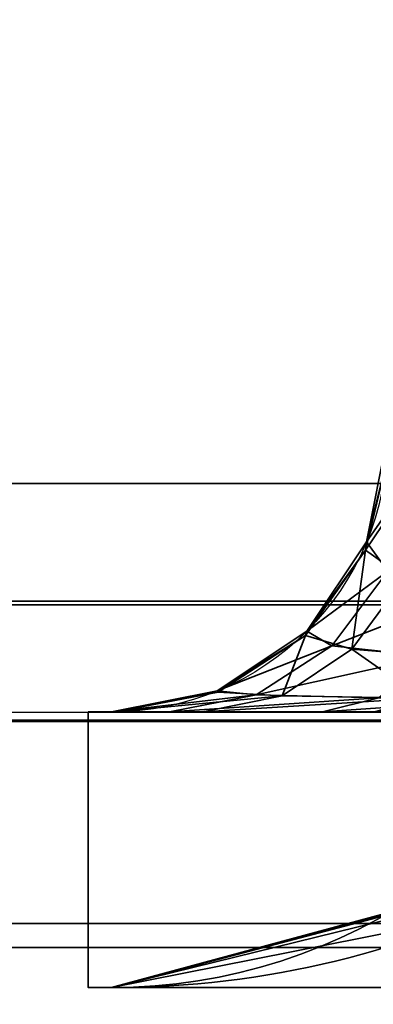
# Model space of a CAD drawing. Header units: millimetres. Extents: x -503 to 6703, y -110 to 249.
# Tile 291 of 656: x 1109.426 to 1110.323, y -27.543 to -25.042. Entities that reach past the tile are written whole.
import ezdxf

# ---------------------------------------------------------------- set-up
doc = ezdxf.new("R2010")
doc.units = ezdxf.units.MM
doc.layers.add('151', color=7, linetype='Continuous', true_color=0xffffff)

# ---------------------------------------------------------------- blocks, each defined once
blk = doc.blocks.new('UG_SURFACE_148')
at = {"layer": '151', "color": 252, "linetype": 'Continuous', "lineweight": 35}
for points in [[(1110.4243, -26.1977, 1163.7101), (1110.359, -26.1, 1163.3767), (1110.3057, -26.3679, 1163.3767)], [(1110.3057, -26.3679, 1006.6233), (1110.3057, -26.3679, 1163.3767), (1110.359, -26.1, 1163.3767), (1110.359, -26.1, 1006.6233)], [(1110.3057, -26.3679, 1006.6233), (1110.359, -26.1, 1006.6233), (1110.3644, -26.1308, 1006.5181)], [(1110.303, -26.3891, 1006.5109), (1110.3644, -26.1308, 1006.5181), (1110.4333, -26.1962, 1006.295)], [(1110.3644, -26.1308, 1006.5181), (1110.303, -26.3891, 1006.5109), (1110.3057, -26.3679, 1006.6233)], [(1110.4019, -26.4594, 1006.1147), (1110.303, -26.3891, 1006.5109), (1110.4333, -26.1962, 1006.295)], [(1110.3057, -26.3679, 1163.3767), (1110.3593, -26.4423, 1163.7856), (1110.4243, -26.1977, 1163.7101)], [(1110.3593, -26.4423, 1163.7856), (1110.3057, -26.3679, 1163.3767), (1110.1539, -26.595, 1163.3767)], [(1110.1539, -26.595, 1006.6233), (1110.1539, -26.595, 1163.3767), (1110.3057, -26.3679, 1163.3767), (1110.3057, -26.3679, 1006.6233)], [(1110.1539, -26.595, 1006.6233), (1110.3057, -26.3679, 1006.6233), (1110.303, -26.3891, 1006.5109)], [(1110.2688, -26.6409, 1006.0325), (1110.1506, -26.6058, 1006.4929), (1110.303, -26.3891, 1006.5109)], [(1110.303, -26.3891, 1006.5109), (1110.1506, -26.6058, 1006.4929), (1110.1539, -26.595, 1006.6233)], [(1110.303, -26.3891, 1006.5109), (1110.4019, -26.4594, 1006.1147), (1110.2688, -26.6409, 1006.0325)], [(1110.1539, -26.595, 1163.3767), (1110.2178, -26.6324, 1163.8515), (1110.3593, -26.4423, 1163.7856)], [(1110.5648, -26.497, 1164.1113), (1110.3593, -26.4423, 1163.7856), (1110.2178, -26.6324, 1163.8515)], [(1110.5536, -26.6643, 1005.695), (1110.2688, -26.6409, 1006.0325), (1110.4019, -26.4594, 1006.1147)], [(1110.2178, -26.6324, 1163.8515), (1110.4648, -26.6593, 1164.2305), (1110.5648, -26.497, 1164.1113)], [(1110.2178, -26.6324, 1163.8515), (1110.1539, -26.595, 1163.3767), (1109.9268, -26.7467, 1163.3767)], [(1109.9268, -26.7467, 1006.6233), (1109.9268, -26.7467, 1163.3767), (1110.1539, -26.595, 1163.3767), (1110.1539, -26.595, 1006.6233)], [(1109.9268, -26.7467, 1006.6233), (1110.1539, -26.595, 1006.6233), (1110.1506, -26.6058, 1006.4929)], [(1110.1506, -26.6058, 1006.4929), (1109.929, -26.7496, 1006.4666), (1109.9268, -26.7467, 1006.6233)], [(1110.0917, -26.759, 1005.9229), (1109.929, -26.7496, 1006.4666), (1110.1506, -26.6058, 1006.4929)], [(1110.1506, -26.6058, 1006.4929), (1110.2688, -26.6409, 1006.0325), (1110.0917, -26.759, 1005.9229)], [(1109.9268, -26.7467, 1163.3767), (1110.0254, -26.7568, 1163.9413), (1110.2178, -26.6324, 1163.8515)], [(1110.4648, -26.6593, 1164.2305), (1110.2178, -26.6324, 1163.8515), (1110.0254, -26.7568, 1163.9413)], [(1110.446, -26.7652, 1005.531), (1110.0917, -26.759, 1005.9229), (1110.2688, -26.6409, 1006.0325)], [(1110.2688, -26.6409, 1006.0325), (1110.5536, -26.6643, 1005.695), (1110.446, -26.7652, 1005.531)], [(1110.0254, -26.7568, 1163.9413), (1110.3369, -26.7639, 1164.3829), (1110.4648, -26.6593, 1164.2305)], [(1110.0254, -26.7568, 1163.9413), (1109.9268, -26.7467, 1163.3767), (1109.659, -26.8, 1163.3767)], [(1109.659, -26.8, 1006.6233), (1109.659, -26.8, 1163.3767), (1109.9268, -26.7467, 1163.3767), (1109.9268, -26.7467, 1006.6233)], [(1109.659, -26.8, 1006.6233), (1109.9268, -26.7467, 1006.6233), (1109.929, -26.7496, 1006.4666)], [(1109.929, -26.7496, 1006.4666), (1109.67, -26.8, 1006.436), (1109.659, -26.8, 1006.6233)], [(1109.659, -26.8, 1163.3767), (1109.8058, -26.8, 1164.0437), (1110.0254, -26.7568, 1163.9413)], [(1109.67, -26.8, 1006.436), (1109.929, -26.7496, 1006.4666), (1110.0917, -26.759, 1005.9229)], [(1110.0917, -26.759, 1005.9229), (1109.8909, -26.8, 1005.7988), (1109.67, -26.8, 1006.436)], [(1110.3369, -26.7639, 1164.3829), (1110.0254, -26.7568, 1163.9413), (1109.8058, -26.8, 1164.0437)], [(1109.8909, -26.8, 1005.7988), (1110.0917, -26.759, 1005.9229), (1110.446, -26.7652, 1005.531)], [(1109.8058, -26.8, 1164.0437), (1110.1942, -26.8, 1164.5529), (1110.3369, -26.7639, 1164.3829)], [(1110.446, -26.7652, 1005.531), (1110.3264, -26.8, 1005.3487), (1109.8909, -26.8, 1005.7988)], [(1110.6689, -26.767, 1164.5888), (1110.3369, -26.7639, 1164.3829), (1110.1942, -26.8, 1164.5529)], [(1110.1942, -26.8, 1164.5529), (1110.5943, -26.8, 1164.7875), (1110.6689, -26.767, 1164.5888)], [(1109.5999, -26.8, 980), (1109.5999, -26.8, 1165), (1109.659, -26.8, 1006.6233)], [(1109.659, -26.8, 1006.6233), (1109.67, -26.8, 1006.436), (1109.5999, -26.8, 980)], [(1109.67, -26.8, 1006.436), (1109.8909, -26.8, 1005.7988), (1109.5999, -26.8, 980)], [(1109.5999, -26.8, 1165), (1109.659, -26.8, 1163.3767), (1109.659, -26.8, 1006.6233)], [(1109.5999, -26.8, 1165), (1110.9999, -26.8, 1165), (1110.5943, -26.8, 1164.7875)], [(1109.5999, -26.8, 980), (1110.3264, -26.8, 1005.3487), (1110.5943, -26.8, 1005.2124)], [(1109.5999, -26.8, 1165), (1109.8058, -26.8, 1164.0437), (1109.659, -26.8, 1163.3767)], [(1110.5943, -26.8, 1164.7875), (1110.1942, -26.8, 1164.5529), (1109.5999, -26.8, 1165)], [(1109.5999, -26.8, 980), (1109.8909, -26.8, 1005.7988), (1110.3264, -26.8, 1005.3487)], [(1110.1942, -26.8, 1164.5529), (1109.8058, -26.8, 1164.0437), (1109.5999, -26.8, 1165)], [(1110.5943, -26.8, 1005.2124), (1130.0201, -26.8, 997.9088), (1130.0201, -26.8, 980), (1109.5999, -26.8, 980)], [(1109.5999, -27.5, 1165), (1109.5999, -26.8, 1165), (1109.5999, -26.8, 980), (1109.5999, -27.5, 980)], [(1109.5999, -27.5, 1165), (1110.9999, -27.5, 1165), (1110.9999, -26.8, 1165), (1109.5999, -26.8, 1165)], [(1130.0201, -27.5, 980), (1109.5999, -27.5, 980), (1109.5999, -26.8, 980), (1130.0201, -26.8, 980)], [(1110.4151, -27.2951, 1163.8317), (1109.659, -27.5, 1164.436), (1110.1854, -27.3611, 1163.8892)], [(1110.3882, -27.3547, 1164.1217), (1109.659, -27.5, 1164.436), (1110.4907, -27.2951, 1163.9408)], [(1109.659, -27.5, 1164.436), (1110.4151, -27.2951, 1163.8317), (1110.4907, -27.2951, 1163.9408)], [(1110.4907, -27.2951, 1006.0592), (1109.659, -27.5, 1005.5641), (1110.3882, -27.3547, 1005.8782)], [(1110.1854, -27.3611, 1006.1108), (1109.659, -27.5, 1005.5641), (1110.4151, -27.2951, 1006.1682)], [(1109.659, -27.5, 1005.5641), (1110.4907, -27.2951, 1006.0592), (1110.4151, -27.2951, 1006.1682)], [(1110.1854, -27.3611, 1163.8892), (1110.3497, -27.3178, 1163.7186), (1110.4151, -27.2951, 1163.8317)], [(1110.4151, -27.2951, 1006.1682), (1110.3497, -27.3178, 1006.2814), (1110.1854, -27.3611, 1006.1108)], [(1110.3497, -27.3178, 1163.7186), (1110.1854, -27.3611, 1006.1108), (1110.3497, -27.3178, 1006.2814)], [(1110.3497, -27.3178, 1163.7186), (1110.1854, -27.3611, 1163.8892), (1110.1854, -27.3611, 1006.1108)], [(1130.0201, -27.5, 1172.0912), (1109.659, -27.5, 1164.436), (1110.3882, -27.3547, 1164.1217)], [(1110.3882, -27.3547, 1005.8782), (1109.659, -27.5, 1005.5641), (1130.0201, -27.5, 997.9088)], [(1110.1854, -27.3611, 1006.1108), (1110.1854, -27.3611, 1163.8892), (1109.659, -27.5, 1164.436), (1109.659, -27.5, 1005.5641)], [(1109.5999, -27.5, 1165), (1109.5999, -27.5, 980), (1109.659, -27.5, 1005.5641), (1109.659, -27.5, 1164.436)], [(1109.5999, -27.5, 980), (1130.0201, -27.5, 980), (1130.0201, -27.5, 997.9088), (1109.659, -27.5, 1005.5641)], [(1109.659, -27.5, 1164.436), (1110.9999, -27.5, 1165), (1109.5999, -27.5, 1165)], [(1110.9999, -27.5, 1165), (1109.659, -27.5, 1164.436), (1130.0201, -27.5, 1172.0912)]]:
    blk.add_3dface(points, dxfattribs=at)
blk = doc.blocks.new('UG_SURFACE_186')
at = {"layer": '151', "color": 252, "linetype": 'Continuous', "lineweight": 35}
for points in [[(1082, -9.3, 2075.2499), (1082, -26.22, 2075.2499), (1918, -26.22, 2075.2499), (1918, -9.3, 2075.2499)], [(1083.5, -9.3, 2073.75), (1916.5, -9.3, 2073.75), (1916.5, -26.22, 2073.75), (1083.5, -26.22, 2073.75)], [(1918, -26.22, 2075.2499), (1082, -26.22, 2075.2499), (1082.0591, -26.8209, 2075.1908)], [(1917.9409, -26.8209, 2075.1908), (1918, -26.22, 2075.2499), (1082.0591, -26.8209, 2075.1908)], [(1083.5303, -26.5282, 2073.7197), (1083.5, -26.22, 2073.75), (1916.5, -26.22, 2073.75)], [(1083.5303, -26.5282, 2073.7197), (1916.5, -26.22, 2073.75), (1916.4697, -26.5282, 2073.7197)], [(1916.4697, -26.5282, 2073.7197), (1916.3797, -26.8246, 2073.6296), (1083.6203, -26.8246, 2073.6296), (1083.5303, -26.5282, 2073.7197)], [(1082.0591, -26.8209, 2075.1908), (1082.2345, -27.3987, 2075.0155), (1917.7655, -27.3987, 2075.0155), (1917.9409, -26.8209, 2075.1908)], [(1916.0372, -27.3372, 2073.2872), (1083.9628, -27.3372, 2073.2872), (1083.6203, -26.8246, 2073.6296), (1916.3797, -26.8246, 2073.6296)], [(1915.5246, -27.6797, 2072.7746), (1084.4754, -27.6797, 2072.7746), (1083.9628, -27.3372, 2073.2872), (1916.0372, -27.3372, 2073.2872)], [(1917.7655, -27.3987, 2075.0155), (1082.2345, -27.3987, 2075.0155), (1082.9021, -28.3979, 2074.348), (1917.0979, -28.3979, 2074.348)]]:
    blk.add_3dface(points, dxfattribs=at)
blk = doc.blocks.new('UG_SURFACE_191')
at = {"layer": '151', "color": 252, "linetype": 'Continuous', "lineweight": 35}
for points in [[(1110.4243, -26.1977, 1163.7101), (1110.359, -26.1, 1163.3767), (1110.3057, -26.3679, 1163.3767)], [(1110.3057, -26.3679, 1006.6233), (1110.3057, -26.3679, 1163.3767), (1110.359, -26.1, 1163.3767), (1110.359, -26.1, 1006.6233)], [(1110.3057, -26.3679, 1006.6233), (1110.359, -26.1, 1006.6233), (1110.3644, -26.1308, 1006.5181)], [(1110.303, -26.3891, 1006.5109), (1110.3644, -26.1308, 1006.5181), (1110.4333, -26.1962, 1006.295)], [(1110.3644, -26.1308, 1006.5181), (1110.303, -26.3891, 1006.5109), (1110.3057, -26.3679, 1006.6233)], [(1110.4019, -26.4594, 1006.1147), (1110.303, -26.3891, 1006.5109), (1110.4333, -26.1962, 1006.295)], [(1110.3057, -26.3679, 1163.3767), (1110.3593, -26.4423, 1163.7856), (1110.4243, -26.1977, 1163.7101)], [(1110.3593, -26.4423, 1163.7856), (1110.3057, -26.3679, 1163.3767), (1110.1539, -26.595, 1163.3767)], [(1110.1539, -26.595, 1006.6233), (1110.1539, -26.595, 1163.3767), (1110.3057, -26.3679, 1163.3767), (1110.3057, -26.3679, 1006.6233)], [(1110.1539, -26.595, 1006.6233), (1110.3057, -26.3679, 1006.6233), (1110.303, -26.3891, 1006.5109)], [(1110.2688, -26.6409, 1006.0325), (1110.1506, -26.6058, 1006.4929), (1110.303, -26.3891, 1006.5109)], [(1110.303, -26.3891, 1006.5109), (1110.1506, -26.6058, 1006.4929), (1110.1539, -26.595, 1006.6233)], [(1110.303, -26.3891, 1006.5109), (1110.4019, -26.4594, 1006.1147), (1110.2688, -26.6409, 1006.0325)], [(1110.1539, -26.595, 1163.3767), (1110.2178, -26.6324, 1163.8515), (1110.3593, -26.4423, 1163.7856)], [(1110.5648, -26.497, 1164.1113), (1110.3593, -26.4423, 1163.7856), (1110.2178, -26.6324, 1163.8515)], [(1110.5536, -26.6643, 1005.695), (1110.2688, -26.6409, 1006.0325), (1110.4019, -26.4594, 1006.1147)], [(1110.2178, -26.6324, 1163.8515), (1110.4648, -26.6593, 1164.2305), (1110.5648, -26.497, 1164.1113)], [(1110.2178, -26.6324, 1163.8515), (1110.1539, -26.595, 1163.3767), (1109.9268, -26.7467, 1163.3767)], [(1109.9268, -26.7467, 1006.6233), (1109.9268, -26.7467, 1163.3767), (1110.1539, -26.595, 1163.3767), (1110.1539, -26.595, 1006.6233)], [(1109.9268, -26.7467, 1006.6233), (1110.1539, -26.595, 1006.6233), (1110.1506, -26.6058, 1006.4929)], [(1110.1506, -26.6058, 1006.4929), (1109.929, -26.7496, 1006.4666), (1109.9268, -26.7467, 1006.6233)], [(1110.0917, -26.759, 1005.9229), (1109.929, -26.7496, 1006.4666), (1110.1506, -26.6058, 1006.4929)], [(1110.1506, -26.6058, 1006.4929), (1110.2688, -26.6409, 1006.0325), (1110.0917, -26.759, 1005.9229)], [(1109.9268, -26.7467, 1163.3767), (1110.0254, -26.7568, 1163.9413), (1110.2178, -26.6324, 1163.8515)], [(1110.4648, -26.6593, 1164.2305), (1110.2178, -26.6324, 1163.8515), (1110.0254, -26.7568, 1163.9413)], [(1110.446, -26.7652, 1005.531), (1110.0917, -26.759, 1005.9229), (1110.2688, -26.6409, 1006.0325)], [(1110.2688, -26.6409, 1006.0325), (1110.5536, -26.6643, 1005.695), (1110.446, -26.7652, 1005.531)], [(1110.0254, -26.7568, 1163.9413), (1110.3369, -26.7639, 1164.3829), (1110.4648, -26.6593, 1164.2305)], [(1110.0254, -26.7568, 1163.9413), (1109.9268, -26.7467, 1163.3767), (1109.659, -26.8, 1163.3767)], [(1109.659, -26.8, 1006.6233), (1109.659, -26.8, 1163.3767), (1109.9268, -26.7467, 1163.3767), (1109.9268, -26.7467, 1006.6233)], [(1109.659, -26.8, 1006.6233), (1109.9268, -26.7467, 1006.6233), (1109.929, -26.7496, 1006.4666)], [(1109.929, -26.7496, 1006.4666), (1109.67, -26.8, 1006.436), (1109.659, -26.8, 1006.6233)], [(1109.659, -26.8, 1163.3767), (1109.8058, -26.8, 1164.0437), (1110.0254, -26.7568, 1163.9413)], [(1109.67, -26.8, 1006.436), (1109.929, -26.7496, 1006.4666), (1110.0917, -26.759, 1005.9229)], [(1110.0917, -26.759, 1005.9229), (1109.8909, -26.8, 1005.7988), (1109.67, -26.8, 1006.436)], [(1110.3369, -26.7639, 1164.3829), (1110.0254, -26.7568, 1163.9413), (1109.8058, -26.8, 1164.0437)], [(1109.8909, -26.8, 1005.7988), (1110.0917, -26.759, 1005.9229), (1110.446, -26.7652, 1005.531)], [(1109.8058, -26.8, 1164.0437), (1110.1942, -26.8, 1164.5529), (1110.3369, -26.7639, 1164.3829)], [(1110.446, -26.7652, 1005.531), (1110.3264, -26.8, 1005.3487), (1109.8909, -26.8, 1005.7988)], [(1110.6689, -26.767, 1164.5888), (1110.3369, -26.7639, 1164.3829), (1110.1942, -26.8, 1164.5529)], [(1110.1942, -26.8, 1164.5529), (1110.5943, -26.8, 1164.7875), (1110.6689, -26.767, 1164.5888)], [(1109.5999, -26.8, 980), (1109.5999, -26.8, 1165), (1109.659, -26.8, 1006.6233)], [(1109.659, -26.8, 1006.6233), (1109.67, -26.8, 1006.436), (1109.5999, -26.8, 980)], [(1109.67, -26.8, 1006.436), (1109.8909, -26.8, 1005.7988), (1109.5999, -26.8, 980)], [(1109.5999, -26.8, 1165), (1109.659, -26.8, 1163.3767), (1109.659, -26.8, 1006.6233)], [(1109.5999, -26.8, 1165), (1110.9999, -26.8, 1165), (1110.5943, -26.8, 1164.7875)], [(1109.5999, -26.8, 980), (1110.3264, -26.8, 1005.3487), (1110.5943, -26.8, 1005.2124)], [(1109.5999, -26.8, 1165), (1109.8058, -26.8, 1164.0437), (1109.659, -26.8, 1163.3767)], [(1110.5943, -26.8, 1164.7875), (1110.1942, -26.8, 1164.5529), (1109.5999, -26.8, 1165)], [(1109.5999, -26.8, 980), (1109.8909, -26.8, 1005.7988), (1110.3264, -26.8, 1005.3487)], [(1110.1942, -26.8, 1164.5529), (1109.8058, -26.8, 1164.0437), (1109.5999, -26.8, 1165)], [(1110.5943, -26.8, 1005.2124), (1130.0201, -26.8, 997.9088), (1130.0201, -26.8, 980), (1109.5999, -26.8, 980)], [(1109.5999, -27.5, 1165), (1109.5999, -26.8, 1165), (1109.5999, -26.8, 980), (1109.5999, -27.5, 980)], [(1109.5999, -27.5, 1165), (1110.9999, -27.5, 1165), (1110.9999, -26.8, 1165), (1109.5999, -26.8, 1165)], [(1130.0201, -27.5, 980), (1109.5999, -27.5, 980), (1109.5999, -26.8, 980), (1130.0201, -26.8, 980)], [(1110.4151, -27.2951, 1163.8317), (1109.659, -27.5, 1164.436), (1110.1854, -27.3611, 1163.8892)], [(1110.3882, -27.3547, 1164.1217), (1109.659, -27.5, 1164.436), (1110.4907, -27.2951, 1163.9408)], [(1109.659, -27.5, 1164.436), (1110.4151, -27.2951, 1163.8317), (1110.4907, -27.2951, 1163.9408)], [(1110.4907, -27.2951, 1006.0592), (1109.659, -27.5, 1005.5641), (1110.3882, -27.3547, 1005.8782)], [(1110.1854, -27.3611, 1006.1108), (1109.659, -27.5, 1005.5641), (1110.4151, -27.2951, 1006.1682)], [(1109.659, -27.5, 1005.5641), (1110.4907, -27.2951, 1006.0592), (1110.4151, -27.2951, 1006.1682)], [(1110.1854, -27.3611, 1163.8892), (1110.3497, -27.3178, 1163.7186), (1110.4151, -27.2951, 1163.8317)], [(1110.4151, -27.2951, 1006.1682), (1110.3497, -27.3178, 1006.2814), (1110.1854, -27.3611, 1006.1108)], [(1110.3497, -27.3178, 1163.7186), (1110.1854, -27.3611, 1006.1108), (1110.3497, -27.3178, 1006.2814)], [(1110.3497, -27.3178, 1163.7186), (1110.1854, -27.3611, 1163.8892), (1110.1854, -27.3611, 1006.1108)], [(1130.0201, -27.5, 1172.0912), (1109.659, -27.5, 1164.436), (1110.3882, -27.3547, 1164.1217)], [(1110.3882, -27.3547, 1005.8782), (1109.659, -27.5, 1005.5641), (1130.0201, -27.5, 997.9088)], [(1110.1854, -27.3611, 1006.1108), (1110.1854, -27.3611, 1163.8892), (1109.659, -27.5, 1164.436), (1109.659, -27.5, 1005.5641)], [(1109.5999, -27.5, 1165), (1109.5999, -27.5, 980), (1109.659, -27.5, 1005.5641), (1109.659, -27.5, 1164.436)], [(1109.5999, -27.5, 980), (1130.0201, -27.5, 980), (1130.0201, -27.5, 997.9088), (1109.659, -27.5, 1005.5641)], [(1109.659, -27.5, 1164.436), (1110.9999, -27.5, 1165), (1109.5999, -27.5, 1165)], [(1110.9999, -27.5, 1165), (1109.659, -27.5, 1164.436), (1130.0201, -27.5, 1172.0912)]]:
    blk.add_3dface(points, dxfattribs=at)

msp = doc.modelspace()

# ---------------------------------------------------------------- linework, layer by layer
at = {"layer": '151', "color": 251, "linetype": 'Continuous', "lineweight": -3, "true_color": 0x636466}
for p, q in [((1918, -26.22, 2075.25), (1082, -26.22, 2075.25)), ((1916.5, -26.22, 2073.75), (1083.5, -26.22, 2073.75)), ((1109.6, -26.8, 980), (1130.0201, -26.8, 980)), ((1109.6, -27.5, 1165), (1109.6, -26.8, 1165)), ((1109.6, -27.5, 980), (1109.6, -26.8, 980)), ((1109.6, -26.8, 1165), (1111, -26.8, 1165)), ((1109.6, -26.8, 1165), (1109.6, -26.8, 980)), ((1109.6, -26.8, 1165), (1109.6, -26.8, 980)), ((1109.6, -27.5, 1165), (1109.6, -26.8, 1165)), ((1109.6, -27.5, 980), (1109.6, -26.8, 980)), ((1109.6, -26.8, 1165), (1111, -26.8, 1165)), ((1109.6, -26.8, 980), (1130.0201, -26.8, 980)), ((1109.659, -26.8, 1163.3767), (1109.659, -26.8, 1006.6233)), ((1109.659, -26.8, 1163.3767), (1109.659, -26.8, 1006.6233)), ((1109.6, -27.5, 1165), (1109.6, -27.5, 980)), ((1111, -27.5, 1165), (1109.6, -27.5, 1165)), ((1109.6, -27.5, 980), (1130.0201, -27.5, 980)), ((1109.6, -27.5, 1165), (1109.6, -27.5, 980)), ((1109.6, -27.5, 980), (1130.0201, -27.5, 980)), ((1111, -27.5, 1165), (1109.6, -27.5, 1165)), ((1109.659, -27.5, 1164.4359), (1130.0201, -27.5, 1172.0912)), ((1130.0201, -27.5, 997.9088), (1109.659, -27.5, 1005.5641)), ((1109.659, -27.5, 1005.5641), (1109.659, -27.5, 1164.4359)), ((1109.659, -27.5, 1164.4359), (1130.0201, -27.5, 1172.0912)), ((1130.0201, -27.5, 997.9088), (1109.659, -27.5, 1005.5641)), ((1109.659, -27.5, 1005.5641), (1109.659, -27.5, 1164.4359))]:
    msp.add_line(p, q, dxfattribs=at)
at = {"layer": '151', "color": 251, "linetype": 'Continuous', "lineweight": -3, "true_color": 0x636466, "extrusion": (0, 0, -1)}
for centre in [(-1109.659, -26.1, -1163.3767), (-1109.659, -26.1, -1006.6233), (-1109.659, -26.1, -1163.3767), (-1109.659, -26.1, -1006.6233)]:
    msp.add_arc(centre, 0.7, 180, 270, dxfattribs=at)
at = {"layer": '151', "color": 251, "linetype": 'Continuous', "lineweight": -3, "true_color": 0x636466, "extrusion": (-0.72035, 0, 0.69361)}
msp.add_ellipse((1109.659, -26.1, 1005.5641), major_axis=(1.4, 0, 1.454), ratio=0.69361, start_param=4.712389, end_param=5.944798, dxfattribs=at)
msp.add_ellipse((1109.659, -26.1, 1005.5641), major_axis=(1.4, 0, 1.454), ratio=0.69361, start_param=4.712389, end_param=5.944798, dxfattribs=at)
at = {"layer": '151', "color": 251, "linetype": 'Continuous', "lineweight": -3, "true_color": 0x636466, "extrusion": (-0.72035, 0, -0.69361)}
msp.add_ellipse((1109.659, -26.1, 1164.4359), major_axis=(1.4, 0, -1.454), ratio=0.69361, start_param=0.338388, end_param=1.570796, dxfattribs=at)
msp.add_ellipse((1109.659, -26.1, 1164.4359), major_axis=(1.4, 0, -1.454), ratio=0.69361, start_param=0.338388, end_param=1.570796, dxfattribs=at)
at = {"layer": '151', "color": 251, "linetype": 'Continuous', "lineweight": -3, "true_color": 0x636466, "extrusion": (0.395731, 0, 0.918367)}
msp.add_ellipse((1109.659, -26.1, 1164.4359), major_axis=(1.8537, 0, -0.7988), ratio=0.69361, start_param=4.712389, end_param=5.944798, dxfattribs=at)
msp.add_ellipse((1109.659, -26.1, 1164.4359), major_axis=(1.8537, 0, -0.7988), ratio=0.69361, start_param=4.712389, end_param=5.944798, dxfattribs=at)
at = {"layer": '151', "color": 251, "linetype": 'Continuous', "lineweight": -3, "true_color": 0x636466, "extrusion": (0.395731, 0, -0.918367)}
msp.add_ellipse((1109.659, -26.1, 1005.5641), major_axis=(1.8537, 0, 0.7988), ratio=0.69361, start_param=0.338388, end_param=1.570796, dxfattribs=at)
msp.add_ellipse((1109.659, -26.1, 1005.5641), major_axis=(1.8537, 0, 0.7988), ratio=0.69361, start_param=0.338388, end_param=1.570796, dxfattribs=at)
at = {"layer": '151', "color": 251, "linetype": 'Continuous', "lineweight": -3, "true_color": 0x636466, "extrusion": (0, -1, 0)}
for centre, major_axis, start_param, end_param in [((1111.059, -26.8, 1163.3767), (0, 0, 1.4957), 0.338388, 1.570796), ((1111.059, -26.8, 1006.6233), (0, 0, -1.4957), 4.712389, 5.944798), ((1111.059, -26.8, 1163.3767), (0, 0, 1.4957), 0.338388, 1.570796), ((1111.059, -26.8, 1006.6233), (0, 0, -1.4957), 4.712389, 5.944798)]:
    msp.add_ellipse(centre, major_axis=major_axis, ratio=0.936029, start_param=start_param, end_param=end_param, dxfattribs=at)

# ---------------------------------------------------------------- block references
at = {"layer": '151', "color": 251, "linetype": 'Continuous', "lineweight": -3, "true_color": 0x636466}
for name in ['UG_SURFACE_186', 'UG_SURFACE_148', 'UG_SURFACE_191']:
    msp.add_blockref(name, (0, 0), dxfattribs=at)

doc.saveas('drawing.dxf')
